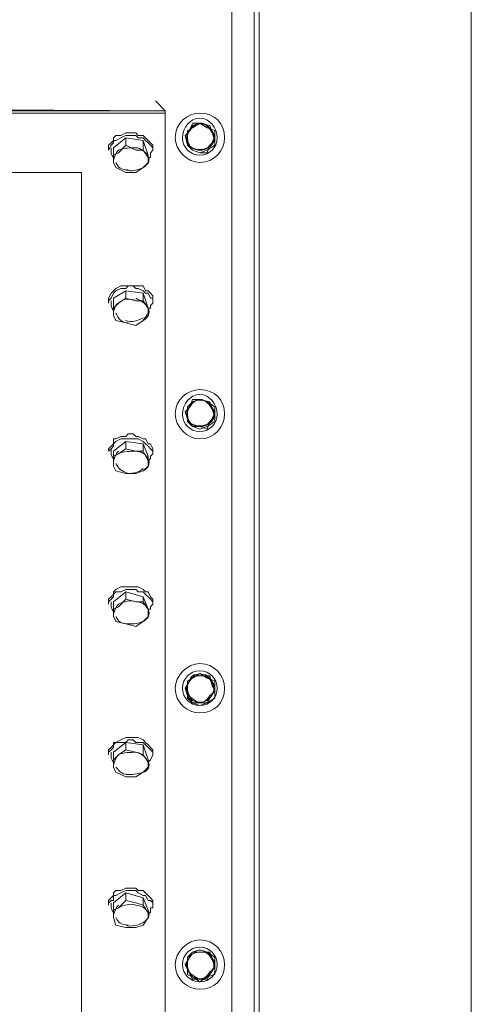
# Model space of a CAD drawing. Header units: millimetres. Extents: x -300186 to 535068, y -28581 to 763298.
# Tile 261 of 405: x 13508 to 13724, y 190261 to 190731. Entities that reach past the tile are written whole.
import ezdxf

# ---------------------------------------------------------------- set-up
doc = ezdxf.new("R2010")
doc.units = ezdxf.units.MM
doc.header["$LTSCALE"] = 10
doc.layers.add('koty', color=6, linetype='Continuous', lineweight=9)
doc.layers.add('NS_tenka', color=252, linetype='Continuous', lineweight=18)
doc.layers.add('popisky', color=6, linetype='Continuous')

# ---------------------------------------------------------------- blocks, each defined once
blk = doc.blocks.new('A$C12ac11e3')
at = {"layer": 'NS_tenka'}
for p, q in [((64.67, 3786.46), (64.67, 5357.31)), ((54.06, 3764.07), (54.06, 4814.05)), ((54.06, 3764.07), (54.06, 4814.05)), ((67.03, 3731.07), (67.03, 4789.31)), ((168.37, 4704.46), (168.37, 3817.1)), ((-914.61, 4290.83), (22.25, 4286.12)), ((22.25, 4286.12), (17.53, 4290.83)), ((-909.89, 4286.12), (22.25, 4286.12)), ((-909.89, 4284.94), (22.25, 4284.94)), ((22.25, 4284.94), (-909.89, 4284.94)), ((5.75, 4286.12), (1.04, 4286.12)), ((1.04, 4286.12), (1.04, 4286.12)), ((1.04, 4286.12), (1.04, 4286.12)), ((10.46, 4286.12), (5.75, 4286.12)), ((10.46, 4286.12), (10.46, 4286.12)), ((10.46, 4286.12), (10.46, 4286.12)), ((22.25, 4286.12), (22.25, 4284.94)), ((22.25, 4284.94), (22.25, 4284.94)), ((22.25, 3819.46), (22.25, 4284.94)), ((35.21, 4280.22), (34.03, 4276.69)), ((38.75, 4280.22), (35.21, 4277.87)), ((38.75, 4280.22), (35.21, 4280.22)), ((42.28, 4277.87), (38.75, 4280.22)), ((43.46, 4279.05), (38.75, 4280.22)), ((44.64, 4275.51), (43.46, 4279.05)), ((-2.5, 4273.15), (-1.32, 4274.33)), ((-1.32, 4274.33), (1.04, 4274.33)), ((1.04, 4274.33), (3.39, 4275.51)), ((1.04, 4273.15), (3.39, 4274.33)), ((3.39, 4275.51), (4.57, 4275.51)), ((3.39, 4274.33), (4.57, 4274.33)), ((4.57, 4275.51), (6.93, 4275.51)), ((4.57, 4274.33), (6.93, 4274.33)), ((6.93, 4275.51), (8.11, 4275.51)), ((6.93, 4274.33), (8.11, 4274.33)), ((8.11, 4275.51), (9.28, 4274.33)), ((8.11, 4274.33), (9.28, 4273.15)), ((9.28, 4274.33), (11.64, 4274.33)), ((11.64, 4274.33), (12.82, 4273.15)), ((34.03, 4276.69), (31.67, 4274.33)), ((31.67, 4274.33), (32.85, 4269.62)), ((35.21, 4277.87), (32.85, 4276.69)), ((32.85, 4276.69), (32.85, 4273.15)), ((45.82, 4276.69), (42.28, 4277.87)), ((45.82, 4271.97), (44.64, 4275.51)), ((45.82, 4273.15), (45.82, 4276.69)), ((-4.86, 4269.62), (-3.68, 4270.8)), ((-4.86, 4267.26), (-3.68, 4269.62)), ((-4.86, 4268.44), (-4.86, 4269.62)), ((-3.68, 4270.8), (-2.5, 4271.97)), ((-3.68, 4269.62), (-2.5, 4270.8)), ((-2.5, 4268.44), (3.39, 4273.15)), ((-2.5, 4271.97), (-2.5, 4273.15)), ((-2.5, 4270.8), (-2.5, 4271.97)), ((-2.5, 4271.97), (-1.32, 4271.97)), ((-1.32, 4271.97), (1.04, 4273.15)), ((3.39, 4269.62), (-0.14, 4266.08)), ((3.39, 4273.15), (3.39, 4269.62)), ((3.39, 4273.15), (11.64, 4271.97)), ((8.11, 4267.26), (3.39, 4269.62)), ((3.39, 4269.62), (3.39, 4269.62)), ((9.28, 4273.15), (11.64, 4273.15)), ((11.64, 4273.15), (12.82, 4271.97)), ((11.64, 4271.97), (11.64, 4267.26)), ((11.64, 4271.97), (14, 4264.9)), ((12.82, 4273.15), (14, 4271.97)), ((12.82, 4271.97), (14, 4270.8)), ((14, 4271.97), (15.18, 4270.8)), ((14, 4270.8), (15.18, 4269.62)), ((15.18, 4270.8), (16.35, 4269.62)), ((15.18, 4269.62), (16.35, 4268.44)), ((16.35, 4269.62), (16.35, 4268.44)), ((32.85, 4273.15), (32.85, 4269.62)), ((32.85, 4269.62), (35.21, 4267.26)), ((32.85, 4269.62), (35.21, 4267.26)), ((42.28, 4267.26), (45.82, 4269.62)), ((42.28, 4266.08), (43.46, 4269.62)), ((43.46, 4269.62), (45.82, 4271.97)), ((45.82, 4269.62), (45.82, 4273.15)), ((-4.86, 4268.44), (-4.86, 4267.26)), ((-4.86, 4267.26), (-4.86, 4267.26)), ((-2.5, 4264.9), (-2.5, 4268.44)), ((-0.14, 4266.08), (-2.5, 4264.9)), ((-2.5, 4264.9), (-2.5, 4261.37)), ((11.64, 4267.26), (8.11, 4267.26)), ((14, 4263.73), (11.64, 4267.26)), ((11.64, 4267.26), (11.64, 4267.26)), ((14, 4264.9), (14, 4261.37)), ((16.35, 4267.26), (15.18, 4266.08)), ((15.18, 4266.08), (15.18, 4263.73)), ((16.35, 4267.26), (16.35, 4268.44)), ((16.35, 4268.44), (16.35, 4268.44)), ((16.35, 4268.44), (16.35, 4267.26)), ((35.21, 4267.26), (38.75, 4266.08)), ((35.21, 4267.26), (38.75, 4266.08)), ((38.75, 4266.08), (42.28, 4267.26)), ((38.75, 4266.08), (42.28, 4266.08)), ((-2.5, 4261.37), (-2.5, 4261.37)), ((-2.5, 4261.37), (-1.32, 4259.01)), ((11.64, 4259.01), (14, 4261.37)), ((14, 4261.37), (14, 4263.73)), ((15.18, 4263.73), (14, 4263.73)), ((14, 4261.37), (14, 4261.37)), ((-17.82, 4256.65), (-869.83, 4256.65)), ((-17.82, 3847.74), (-17.82, 4256.65)), ((-1.32, 4259.01), (3.39, 4256.65)), ((3.39, 4256.65), (8.11, 4256.65)), ((8.11, 4256.65), (11.64, 4259.01)), ((-3.68, 4198.91), (-2.5, 4200.09)), ((-2.5, 4200.09), (-1.32, 4201.27)), ((-2.5, 4196.55), (3.39, 4200.09)), ((-2.5, 4198.91), (-1.32, 4200.09)), ((-2.5, 4200.09), (-2.5, 4200.09)), ((-1.32, 4201.27), (1.04, 4202.45)), ((-1.32, 4200.09), (1.04, 4201.27)), ((1.04, 4202.45), (3.39, 4202.45)), ((1.04, 4201.27), (3.39, 4201.27)), ((3.39, 4201.27), (4.57, 4202.45)), ((3.39, 4202.45), (4.57, 4202.45)), ((3.39, 4200.09), (3.39, 4196.55)), ((3.39, 4200.09), (11.64, 4198.91)), ((4.57, 4202.45), (6.93, 4202.45)), ((4.57, 4202.45), (6.93, 4202.45)), ((6.93, 4202.45), (8.11, 4201.27)), ((6.93, 4202.45), (8.11, 4202.45)), ((8.11, 4202.45), (9.28, 4202.45)), ((8.11, 4201.27), (9.28, 4201.27)), ((9.28, 4202.45), (11.64, 4202.45)), ((9.28, 4201.27), (11.64, 4200.09)), ((11.64, 4202.45), (12.82, 4200.09)), ((11.64, 4200.09), (12.82, 4198.91)), ((12.82, 4200.09), (14, 4200.09)), ((14, 4200.09), (15.18, 4198.91)), ((-4.86, 4196.55), (-3.68, 4198.91)), ((-4.86, 4196.55), (-4.86, 4194.2)), ((-4.86, 4195.38), (-3.68, 4196.55)), ((-4.86, 4196.55), (-4.86, 4196.55)), ((-3.68, 4196.55), (-2.5, 4198.91)), ((-2.5, 4198.91), (-2.5, 4198.91)), ((-2.5, 4191.84), (-2.5, 4196.55)), ((3.39, 4196.55), (-0.14, 4194.2)), ((8.11, 4195.38), (3.39, 4196.55)), ((3.39, 4196.55), (3.39, 4196.55)), ((11.64, 4195.38), (8.11, 4195.38)), ((11.64, 4198.91), (11.64, 4195.38)), ((11.64, 4198.91), (14, 4191.84)), ((14, 4191.84), (11.64, 4195.38)), ((11.64, 4195.38), (11.64, 4195.38)), ((12.82, 4198.91), (14, 4198.91)), ((14, 4198.91), (15.18, 4196.55)), ((15.18, 4198.91), (16.35, 4197.73)), ((15.18, 4196.55), (16.35, 4196.55)), ((16.35, 4197.73), (16.35, 4196.55)), ((16.35, 4194.2), (16.35, 4196.55)), ((16.35, 4196.55), (16.35, 4196.55)), ((16.35, 4196.55), (16.35, 4194.2)), ((-4.86, 4194.2), (-4.86, 4194.2)), ((-0.14, 4194.2), (-2.5, 4191.84)), ((-2.5, 4191.84), (-2.5, 4188.31)), ((14, 4191.84), (14, 4189.48)), ((14, 4189.48), (14, 4191.84)), ((15.18, 4191.84), (14, 4191.84)), ((16.35, 4194.2), (15.18, 4193.02)), ((15.18, 4193.02), (15.18, 4191.84)), ((-2.5, 4188.31), (-2.5, 4188.31)), ((-2.5, 4188.31), (-1.32, 4185.95)), ((-1.32, 4185.95), (3.39, 4184.77)), ((8.11, 4183.59), (11.64, 4185.95)), ((11.64, 4185.95), (14, 4189.48)), ((14, 4189.48), (14, 4189.48)), ((3.39, 4184.77), (8.11, 4183.59)), ((35.21, 4148.24), (34.03, 4144.7)), ((38.75, 4148.24), (35.21, 4147.06)), ((38.75, 4148.24), (35.21, 4148.24)), ((42.28, 4147.06), (38.75, 4148.24)), ((43.46, 4147.06), (38.75, 4148.24)), ((34.03, 4144.7), (31.67, 4142.35)), ((35.21, 4147.06), (32.85, 4144.7)), ((32.85, 4144.7), (32.85, 4141.17)), ((45.82, 4144.7), (42.28, 4147.06)), ((44.64, 4143.53), (43.46, 4147.06)), ((45.82, 4139.99), (44.64, 4143.53)), ((45.82, 4141.17), (45.82, 4144.7)), ((31.67, 4142.35), (32.85, 4138.81)), ((32.85, 4141.17), (32.85, 4137.63)), ((32.85, 4138.81), (35.21, 4135.28)), ((43.46, 4137.63), (45.82, 4139.99)), ((45.82, 4137.63), (45.82, 4141.17)), ((32.85, 4137.63), (35.21, 4135.28)), ((35.21, 4135.28), (38.75, 4134.1)), ((35.21, 4135.28), (38.75, 4135.28)), ((38.75, 4134.1), (42.28, 4135.28)), ((38.75, 4135.28), (42.28, 4134.1)), ((42.28, 4135.28), (45.82, 4137.63)), ((42.28, 4134.1), (43.46, 4137.63)), ((-2.5, 4127.03), (-2.5, 4129.38)), ((-2.5, 4129.38), (-1.32, 4129.38)), ((-1.32, 4129.38), (1.04, 4130.56)), ((-1.32, 4128.21), (1.04, 4129.38)), ((1.04, 4130.56), (3.39, 4130.56)), ((1.04, 4129.38), (3.39, 4129.38)), ((3.39, 4130.56), (4.57, 4131.74)), ((3.39, 4129.38), (4.57, 4129.38)), ((4.57, 4131.74), (6.93, 4131.74)), ((4.57, 4129.38), (6.93, 4129.38)), ((6.93, 4131.74), (8.11, 4130.56)), ((6.93, 4129.38), (8.11, 4129.38)), ((8.11, 4130.56), (9.28, 4130.56)), ((8.11, 4129.38), (9.28, 4129.38)), ((9.28, 4130.56), (11.64, 4129.38)), ((9.28, 4129.38), (11.64, 4128.21)), ((11.64, 4129.38), (12.82, 4129.38)), ((12.82, 4129.38), (14, 4127.03)), ((-4.86, 4124.67), (-3.68, 4125.85)), ((-4.86, 4123.49), (-3.68, 4124.67)), ((-4.86, 4123.49), (-4.86, 4124.67)), ((-3.68, 4125.85), (-2.5, 4127.03)), ((-3.68, 4124.67), (-2.5, 4125.85)), ((-2.5, 4123.49), (3.39, 4128.21)), ((-2.5, 4127.03), (-1.32, 4128.21)), ((-2.5, 4125.85), (-2.5, 4127.03)), ((3.39, 4124.67), (-0.14, 4122.31)), ((3.39, 4128.21), (3.39, 4124.67)), ((3.39, 4128.21), (11.64, 4127.03)), ((8.11, 4123.49), (3.39, 4124.67)), ((3.39, 4124.67), (3.39, 4124.67)), ((11.64, 4128.21), (12.82, 4127.03)), ((11.64, 4127.03), (11.64, 4123.49)), ((11.64, 4127.03), (14, 4121.14)), ((12.82, 4127.03), (14, 4125.85)), ((14, 4127.03), (15.18, 4127.03)), ((14, 4125.85), (15.18, 4124.67)), ((15.18, 4127.03), (16.35, 4124.67)), ((15.18, 4124.67), (16.35, 4123.49)), ((16.35, 4124.67), (16.35, 4123.49)), ((-4.86, 4123.49), (-4.86, 4123.49)), ((-4.86, 4123.49), (-4.86, 4123.49)), ((-2.5, 4121.14), (-2.5, 4123.49)), ((-0.14, 4122.31), (-2.5, 4121.14)), ((-2.5, 4121.14), (-2.5, 4116.42)), ((11.64, 4123.49), (8.11, 4123.49)), ((14, 4118.78), (11.64, 4123.49)), ((11.64, 4123.49), (11.64, 4123.49)), ((14, 4121.14), (14, 4116.42)), ((15.18, 4119.96), (14, 4118.78)), ((16.35, 4122.31), (15.18, 4121.14)), ((15.18, 4121.14), (15.18, 4119.96)), ((16.35, 4123.49), (16.35, 4123.49)), ((16.35, 4123.49), (16.35, 4123.49)), ((16.35, 4123.49), (16.35, 4122.31)), ((-2.5, 4116.42), (-2.5, 4116.42)), ((-2.5, 4116.42), (-1.32, 4114.06)), ((11.64, 4114.06), (14, 4116.42)), ((14, 4116.42), (14, 4118.78)), ((14, 4116.42), (14, 4116.42)), ((-1.32, 4114.06), (3.39, 4112.89)), ((3.39, 4112.89), (8.11, 4112.89)), ((8.11, 4112.89), (11.64, 4114.06)), ((-1.32, 4057.5), (1.04, 4058.68)), ((1.04, 4058.68), (3.39, 4058.68)), ((3.39, 4058.68), (4.57, 4058.68)), ((4.57, 4058.68), (6.93, 4058.68)), ((6.93, 4058.68), (8.11, 4058.68)), ((8.11, 4058.68), (9.28, 4058.68)), ((9.28, 4058.68), (11.64, 4057.5)), ((-4.86, 4052.79), (-3.68, 4053.96)), ((-3.68, 4053.96), (-2.5, 4055.14)), ((-3.68, 4052.79), (-2.5, 4053.96)), ((-2.5, 4056.32), (-1.32, 4057.5)), ((-2.5, 4051.61), (3.39, 4056.32)), ((-2.5, 4055.14), (-1.32, 4056.32)), ((-2.5, 4055.14), (-2.5, 4056.32)), ((-2.5, 4053.96), (-2.5, 4055.14)), ((-1.32, 4056.32), (1.04, 4056.32)), ((1.04, 4056.32), (3.39, 4057.5)), ((3.39, 4057.5), (4.57, 4057.5)), ((3.39, 4056.32), (3.39, 4052.79)), ((3.39, 4056.32), (11.64, 4053.96)), ((4.57, 4057.5), (6.93, 4057.5)), ((6.93, 4057.5), (8.11, 4057.5)), ((8.11, 4057.5), (9.28, 4056.32)), ((9.28, 4056.32), (11.64, 4056.32)), ((11.64, 4057.5), (12.82, 4056.32)), ((11.64, 4056.32), (12.82, 4055.14)), ((11.64, 4053.96), (11.64, 4051.61)), ((11.64, 4053.96), (14, 4048.07)), ((12.82, 4056.32), (14, 4056.32)), ((12.82, 4055.14), (14, 4053.96)), ((14, 4056.32), (15.18, 4053.96)), ((14, 4053.96), (15.18, 4052.79)), ((15.18, 4053.96), (16.35, 4052.79)), ((-4.86, 4051.61), (-3.68, 4052.79)), ((-4.86, 4051.61), (-4.86, 4052.79)), ((-4.86, 4051.61), (-4.86, 4050.43)), ((-4.86, 4050.43), (-4.86, 4050.43)), ((-2.5, 4048.07), (-2.5, 4051.61)), ((-0.14, 4049.25), (-2.5, 4048.07)), ((3.39, 4052.79), (-0.14, 4049.25)), ((8.11, 4051.61), (3.39, 4052.79)), ((3.39, 4052.79), (3.39, 4052.79)), ((11.64, 4051.61), (8.11, 4051.61)), ((14, 4048.07), (11.64, 4051.61)), ((11.64, 4051.61), (11.64, 4051.61)), ((15.18, 4052.79), (16.35, 4051.61)), ((16.35, 4050.43), (15.18, 4049.25)), ((15.18, 4049.25), (15.18, 4048.07)), ((16.35, 4052.79), (16.35, 4051.61)), ((16.35, 4050.43), (16.35, 4051.61)), ((16.35, 4051.61), (16.35, 4051.61)), ((16.35, 4051.61), (16.35, 4050.43)), ((-2.5, 4048.07), (-2.5, 4044.54)), ((-2.5, 4044.54), (-2.5, 4044.54)), ((-2.5, 4044.54), (-1.32, 4042.18)), ((11.64, 4042.18), (14, 4044.54)), ((14, 4048.07), (14, 4044.54)), ((14, 4044.54), (14, 4048.07)), ((15.18, 4048.07), (14, 4048.07)), ((14, 4044.54), (14, 4044.54)), ((-1.32, 4042.18), (3.39, 4041)), ((3.39, 4041), (8.11, 4039.82)), ((8.11, 4039.82), (11.64, 4042.18)), ((35.21, 4016.26), (34.03, 4013.9)), ((38.75, 4017.43), (35.21, 4015.08)), ((38.75, 4016.26), (35.21, 4016.26)), ((42.28, 4015.08), (38.75, 4017.43)), ((43.46, 4016.26), (38.75, 4016.26)), ((44.64, 4011.54), (43.46, 4016.26)), ((34.03, 4013.9), (31.67, 4010.36)), ((35.21, 4015.08), (32.85, 4013.9)), ((32.85, 4013.9), (32.85, 4010.36)), ((45.82, 4013.9), (42.28, 4015.08)), ((45.82, 4009.18), (44.64, 4011.54)), ((45.82, 4010.36), (45.82, 4013.9)), ((31.67, 4010.36), (32.85, 4006.83)), ((32.85, 4010.36), (32.85, 4005.65)), ((32.85, 4006.83), (35.21, 4003.29)), ((43.46, 4005.65), (45.82, 4009.18)), ((45.82, 4005.65), (45.82, 4010.36)), ((32.85, 4005.65), (35.21, 4003.29)), ((35.21, 4003.29), (38.75, 4002.11)), ((35.21, 4003.29), (38.75, 4003.29)), ((38.75, 4002.11), (42.28, 4003.29)), ((38.75, 4003.29), (42.28, 4003.29)), ((42.28, 4003.29), (45.82, 4005.65)), ((42.28, 4003.29), (43.46, 4005.65)), ((-3.68, 3982.08), (-2.5, 3983.26)), ((-2.5, 3979.72), (3.39, 3984.44)), ((-2.5, 3983.26), (-1.32, 3984.44)), ((-2.5, 3983.26), (-2.5, 3984.44)), ((-2.5, 3984.44), (-1.32, 3984.44)), ((-2.5, 3982.08), (-2.5, 3983.26)), ((-1.32, 3984.44), (1.04, 3985.62)), ((-1.32, 3984.44), (1.04, 3984.44)), ((1.04, 3985.62), (3.39, 3986.79)), ((1.04, 3984.44), (3.39, 3984.44)), ((3.39, 3986.79), (4.57, 3986.79)), ((3.39, 3984.44), (4.57, 3985.62)), ((3.39, 3984.44), (3.39, 3980.9)), ((3.39, 3984.44), (11.64, 3983.26)), ((4.57, 3986.79), (6.93, 3986.79)), ((4.57, 3985.62), (6.93, 3985.62)), ((6.93, 3986.79), (8.11, 3986.79)), ((6.93, 3985.62), (8.11, 3984.44)), ((8.11, 3986.79), (9.28, 3986.79)), ((8.11, 3984.44), (9.28, 3984.44)), ((9.28, 3986.79), (11.64, 3985.62)), ((9.28, 3984.44), (11.64, 3984.44)), ((11.64, 3985.62), (12.82, 3984.44)), ((11.64, 3984.44), (12.82, 3983.26)), ((11.64, 3983.26), (11.64, 3978.55)), ((11.64, 3983.26), (14, 3976.19)), ((12.82, 3984.44), (14, 3983.26)), ((12.82, 3983.26), (14, 3982.08)), ((14, 3983.26), (15.18, 3982.08)), ((-4.86, 3980.9), (-3.68, 3982.08)), ((-4.86, 3979.72), (-3.68, 3980.9)), ((-4.86, 3979.72), (-4.86, 3980.9)), ((-4.86, 3979.72), (-4.86, 3978.55)), ((-4.86, 3978.55), (-4.86, 3978.55)), ((-3.68, 3980.9), (-2.5, 3982.08)), ((-2.5, 3976.19), (-2.5, 3979.72)), ((-0.14, 3978.55), (-2.5, 3976.19)), ((3.39, 3980.9), (-0.14, 3978.55)), ((8.11, 3979.72), (3.39, 3980.9)), ((3.39, 3980.9), (3.39, 3980.9)), ((11.64, 3978.55), (8.11, 3979.72)), ((14, 3975.01), (11.64, 3978.55)), ((11.64, 3978.55), (11.64, 3978.55)), ((14, 3982.08), (15.18, 3980.9)), ((15.18, 3982.08), (16.35, 3980.9)), ((15.18, 3980.9), (16.35, 3979.72)), ((16.35, 3978.55), (15.18, 3976.19)), ((16.35, 3980.9), (16.35, 3979.72)), ((16.35, 3978.55), (16.35, 3979.72)), ((16.35, 3979.72), (16.35, 3979.72)), ((16.35, 3979.72), (16.35, 3978.55)), ((-2.5, 3976.19), (-2.5, 3972.65)), ((14, 3976.19), (14, 3972.65)), ((15.18, 3976.19), (14, 3975.01)), ((14, 3972.65), (14, 3975.01)), ((15.18, 3976.19), (15.18, 3976.19)), ((-2.5, 3972.65), (-2.5, 3972.65)), ((-2.5, 3972.65), (-1.32, 3970.3)), ((-1.32, 3970.3), (3.39, 3967.94)), ((8.11, 3967.94), (11.64, 3970.3)), ((11.64, 3970.3), (14, 3972.65)), ((14, 3972.65), (14, 3972.65)), ((3.39, 3967.94), (8.11, 3967.94)), ((-2.5, 3912.55), (-1.32, 3913.73)), ((-2.5, 3907.84), (3.39, 3912.55)), ((-2.5, 3911.37), (-2.5, 3912.55)), ((-1.32, 3913.73), (1.04, 3913.73)), ((-1.32, 3911.37), (1.04, 3912.55)), ((1.04, 3913.73), (3.39, 3914.91)), ((1.04, 3912.55), (3.39, 3913.73)), ((3.39, 3914.91), (4.57, 3914.91)), ((3.39, 3913.73), (4.57, 3913.73)), ((3.39, 3912.55), (3.39, 3909.02)), ((3.39, 3912.55), (11.64, 3910.2)), ((4.57, 3914.91), (6.93, 3914.91)), ((4.57, 3913.73), (6.93, 3913.73)), ((6.93, 3914.91), (8.11, 3914.91)), ((6.93, 3913.73), (8.11, 3913.73)), ((8.11, 3914.91), (9.28, 3913.73)), ((8.11, 3913.73), (9.28, 3912.55)), ((9.28, 3913.73), (11.64, 3913.73)), ((9.28, 3912.55), (11.64, 3911.37)), ((11.64, 3913.73), (12.82, 3912.55)), ((12.82, 3912.55), (14, 3911.37)), ((-4.86, 3909.02), (-3.68, 3910.2)), ((-4.86, 3907.84), (-3.68, 3909.02)), ((-4.86, 3907.84), (-4.86, 3909.02)), ((-4.86, 3907.84), (-4.86, 3906.66)), ((-3.68, 3910.2), (-2.5, 3911.37)), ((-3.68, 3909.02), (-2.5, 3909.02)), ((-2.5, 3909.02), (-2.5, 3911.37)), ((-2.5, 3911.37), (-1.32, 3911.37)), ((-2.5, 3904.3), (-2.5, 3907.84)), ((3.39, 3909.02), (-0.14, 3905.48)), ((8.11, 3907.84), (3.39, 3909.02)), ((3.39, 3909.02), (3.39, 3909.02)), ((11.64, 3906.66), (8.11, 3907.84)), ((11.64, 3911.37), (12.82, 3911.37)), ((11.64, 3910.2), (11.64, 3906.66)), ((11.64, 3910.2), (14, 3904.3)), ((12.82, 3911.37), (14, 3909.02)), ((14, 3911.37), (15.18, 3910.2)), ((14, 3909.02), (15.18, 3909.02)), ((15.18, 3910.2), (16.35, 3909.02)), ((15.18, 3909.02), (16.35, 3907.84)), ((16.35, 3909.02), (16.35, 3907.84)), ((16.35, 3906.66), (16.35, 3907.84)), ((16.35, 3907.84), (16.35, 3907.84)), ((16.35, 3907.84), (16.35, 3905.48)), ((-4.86, 3906.66), (-4.86, 3906.66)), ((-0.14, 3905.48), (-2.5, 3904.3)), ((-2.5, 3904.3), (-2.5, 3900.77)), ((14, 3903.13), (11.64, 3906.66)), ((11.64, 3906.66), (11.64, 3906.66)), ((14, 3904.3), (14, 3900.77)), ((14, 3900.77), (14, 3903.13)), ((15.18, 3903.13), (14, 3903.13)), ((16.35, 3905.48), (15.18, 3905.48)), ((15.18, 3905.48), (15.18, 3903.13)), ((-2.5, 3900.77), (-2.5, 3900.77)), ((-2.5, 3900.77), (-1.32, 3897.23)), ((11.64, 3897.23), (14, 3900.77)), ((14, 3900.77), (14, 3900.77)), ((-1.32, 3897.23), (3.39, 3896.06)), ((3.39, 3896.06), (8.11, 3896.06)), ((8.11, 3896.06), (11.64, 3897.23)), ((35.21, 3884.27), (32.85, 3881.91)), ((35.21, 3884.27), (34.03, 3881.91)), ((38.75, 3885.45), (35.21, 3884.27)), ((38.75, 3884.27), (35.21, 3884.27)), ((42.28, 3884.27), (38.75, 3885.45)), ((43.46, 3884.27), (38.75, 3884.27)), ((45.82, 3881.91), (42.28, 3884.27)), ((44.64, 3880.74), (43.46, 3884.27)), ((34.03, 3881.91), (31.67, 3878.38)), ((32.85, 3881.91), (32.85, 3878.38)), ((45.82, 3877.2), (44.64, 3880.74)), ((45.82, 3878.38), (45.82, 3881.91)), ((31.67, 3878.38), (32.85, 3876.02)), ((32.85, 3878.38), (32.85, 3873.66)), ((32.85, 3876.02), (35.21, 3871.31)), ((43.46, 3873.66), (45.82, 3877.2)), ((45.82, 3873.66), (45.82, 3878.38)), ((32.85, 3873.66), (35.21, 3872.49)), ((35.21, 3872.49), (38.75, 3870.13)), ((35.21, 3871.31), (38.75, 3871.31)), ((38.75, 3870.13), (42.28, 3872.49)), ((38.75, 3871.31), (42.28, 3871.31)), ((42.28, 3872.49), (45.82, 3873.66)), ((42.28, 3871.31), (43.46, 3873.66))]:
    blk.add_line(p, q, dxfattribs=at)
for points in [[(50.53, 4273.15), (50.53, 4280.22), (45.82, 4284.94), (38.75, 4284.94), (38.75, 4284.94), (32.85, 4284.94), (26.96, 4280.22), (26.96, 4273.15), (26.96, 4273.15), (26.96, 4267.26), (32.85, 4261.37), (38.75, 4261.37), (38.75, 4261.37), (45.82, 4261.37), (50.53, 4267.26), (50.53, 4273.15)], [(46.99, 4273.15), (46.99, 4277.87), (43.46, 4282.58), (38.75, 4282.58), (38.75, 4282.58), (34.03, 4282.58), (30.5, 4277.87), (30.5, 4273.15), (30.5, 4273.15), (30.5, 4268.44), (34.03, 4264.9), (38.75, 4264.9), (38.75, 4264.9), (43.46, 4264.9), (46.99, 4268.44), (46.99, 4273.15)], [(50.53, 4141.17), (50.53, 4148.24), (45.82, 4152.95), (38.75, 4152.95), (38.75, 4152.95), (32.85, 4152.95), (26.96, 4148.24), (26.96, 4141.17), (26.96, 4141.17), (26.96, 4135.28), (32.85, 4129.38), (38.75, 4129.38), (38.75, 4129.38), (45.82, 4129.38), (50.53, 4135.28), (50.53, 4141.17)], [(50.53, 4141.17), (50.53, 4148.24), (45.82, 4152.95), (38.75, 4152.95), (38.75, 4152.95), (32.85, 4152.95), (26.96, 4148.24), (26.96, 4141.17), (26.96, 4141.17), (26.96, 4135.28), (32.85, 4129.38), (38.75, 4129.38), (38.75, 4129.38), (45.82, 4129.38), (50.53, 4135.28), (50.53, 4141.17)], [(46.99, 4141.17), (46.99, 4145.88), (43.46, 4150.6), (38.75, 4150.6), (38.75, 4150.6), (34.03, 4150.6), (30.5, 4145.88), (30.5, 4141.17), (30.5, 4141.17), (30.5, 4136.46), (34.03, 4132.92), (38.75, 4132.92), (38.75, 4132.92), (43.46, 4132.92), (46.99, 4136.46), (46.99, 4141.17)], [(46.99, 4141.17), (46.99, 4145.88), (43.46, 4150.6), (38.75, 4150.6), (38.75, 4150.6), (34.03, 4150.6), (30.5, 4145.88), (30.5, 4141.17), (30.5, 4141.17), (30.5, 4136.46), (34.03, 4132.92), (38.75, 4132.92), (38.75, 4132.92), (43.46, 4132.92), (46.99, 4136.46), (46.99, 4141.17)], [(50.53, 4010.36), (50.53, 4016.26), (45.82, 4022.15), (38.75, 4022.15), (38.75, 4022.15), (32.85, 4022.15), (26.96, 4016.26), (26.96, 4010.36), (26.96, 4010.36), (26.96, 4003.29), (32.85, 3998.58), (38.75, 3998.58), (38.75, 3998.58), (45.82, 3998.58), (50.53, 4003.29), (50.53, 4010.36)], [(50.53, 4010.36), (50.53, 4016.26), (45.82, 4022.15), (38.75, 4022.15), (38.75, 4022.15), (32.85, 4022.15), (26.96, 4016.26), (26.96, 4010.36), (26.96, 4010.36), (26.96, 4003.29), (32.85, 3998.58), (38.75, 3998.58), (38.75, 3998.58), (45.82, 3998.58), (50.53, 4003.29), (50.53, 4010.36)], [(46.99, 4010.36), (46.99, 4015.08), (43.46, 4018.61), (38.75, 4018.61), (38.75, 4018.61), (34.03, 4018.61), (30.5, 4015.08), (30.5, 4010.36), (30.5, 4010.36), (30.5, 4005.65), (34.03, 4002.11), (38.75, 4002.11), (38.75, 4002.11), (43.46, 4002.11), (46.99, 4005.65), (46.99, 4010.36)], [(46.99, 4010.36), (46.99, 4015.08), (43.46, 4018.61), (38.75, 4018.61), (38.75, 4018.61), (34.03, 4018.61), (30.5, 4015.08), (30.5, 4010.36), (30.5, 4010.36), (30.5, 4005.65), (34.03, 4002.11), (38.75, 4002.11), (38.75, 4002.11), (43.46, 4002.11), (46.99, 4005.65), (46.99, 4010.36)], [(50.53, 3878.38), (50.53, 3884.27), (45.82, 3890.16), (38.75, 3890.16), (38.75, 3890.16), (32.85, 3890.16), (26.96, 3884.27), (26.96, 3878.38), (26.96, 3878.38), (26.96, 3871.31), (32.85, 3866.59), (38.75, 3866.59), (38.75, 3866.59), (45.82, 3866.59), (50.53, 3871.31), (50.53, 3878.38)], [(50.53, 3878.38), (50.53, 3884.27), (45.82, 3890.16), (38.75, 3890.16), (38.75, 3890.16), (32.85, 3890.16), (26.96, 3884.27), (26.96, 3878.38), (26.96, 3878.38), (26.96, 3871.31), (32.85, 3866.59), (38.75, 3866.59), (38.75, 3866.59), (45.82, 3866.59), (50.53, 3871.31), (50.53, 3878.38)], [(46.99, 3878.38), (46.99, 3883.09), (43.46, 3886.63), (38.75, 3886.63), (38.75, 3886.63), (34.03, 3886.63), (30.5, 3883.09), (30.5, 3878.38), (30.5, 3878.38), (30.5, 3873.66), (34.03, 3870.13), (38.75, 3870.13), (38.75, 3870.13), (43.46, 3870.13), (46.99, 3873.66), (46.99, 3878.38)], [(46.99, 3878.38), (46.99, 3883.09), (43.46, 3886.63), (38.75, 3886.63), (38.75, 3886.63), (34.03, 3886.63), (30.5, 3883.09), (30.5, 3878.38), (30.5, 3878.38), (30.5, 3873.66), (34.03, 3870.13), (38.75, 3870.13), (38.75, 3870.13), (43.46, 3870.13), (46.99, 3873.66), (46.99, 3878.38)]]:
    blk.add_open_spline(points, degree=3, knots=[0, 0, 0, 0, 0.0625, 0.0625, 0.0625, 0.062501, 0.125, 0.125, 0.125, 0.125001, 0.1875, 0.1875, 0.1875, 0.187501, 1, 1, 1, 1], dxfattribs=at)
for points in [[(35.21, 4279.05), (34.03, 4277.87), (32.85, 4275.51), (32.85, 4273.15)], [(39.92, 4280.22), (37.57, 4280.22), (35.21, 4279.05), (34.03, 4276.69)], [(42.28, 4279.05), (39.92, 4280.22), (37.57, 4280.22), (35.21, 4279.05)], [(44.64, 4275.51), (43.46, 4277.87), (42.28, 4279.05), (39.92, 4280.22)], [(45.82, 4273.15), (45.82, 4275.51), (43.46, 4277.87), (42.28, 4279.05)], [(34.03, 4276.69), (32.85, 4275.51), (31.67, 4273.15), (32.85, 4270.8)], [(43.46, 4269.62), (45.82, 4271.97), (45.82, 4274.33), (44.64, 4275.51)], [(32.85, 4273.15), (32.85, 4270.8), (34.03, 4268.44), (35.21, 4268.44)], [(32.85, 4270.8), (34.03, 4268.44), (36.39, 4267.26), (38.75, 4267.26)], [(38.75, 4267.26), (39.92, 4267.26), (42.28, 4267.26), (43.46, 4269.62)], [(42.28, 4268.44), (43.46, 4268.44), (45.82, 4270.8), (45.82, 4273.15)], [(-3.68, 4268.44), (-3.68, 4266.08), (-3.68, 4264.9), (-2.5, 4263.73)], [(-0.14, 4267.26), (-1.32, 4266.08), (-2.5, 4263.73), (-2.5, 4261.37)], [(8.11, 4268.44), (5.75, 4268.44), (2.21, 4268.44), (-0.14, 4267.26)], [(14, 4264.9), (12.82, 4266.08), (10.46, 4268.44), (8.11, 4268.44)], [(35.21, 4268.44), (37.57, 4267.26), (39.92, 4267.26), (42.28, 4268.44)], [(-1.32, 4261.37), (-0.14, 4259.01), (1.04, 4257.83), (4.57, 4257.83)], [(11.64, 4259.01), (14, 4260.19), (15.18, 4262.55), (14, 4263.73)], [(3.39, 4257.83), (5.75, 4256.65), (9.28, 4257.83), (11.64, 4259.01)], [(-3.68, 4195.38), (-3.68, 4194.2), (-3.68, 4191.84), (-2.5, 4190.66)], [(8.11, 4195.38), (5.75, 4196.55), (2.21, 4196.55), (-0.14, 4194.2)], [(14, 4191.84), (12.82, 4194.2), (10.46, 4195.38), (8.11, 4196.55)], [(-0.14, 4194.2), (-1.32, 4194.2), (-2.5, 4190.66), (-2.5, 4189.48)], [(11.64, 4185.95), (14, 4187.13), (15.18, 4189.48), (14, 4191.84)], [(-1.32, 4189.48), (-0.14, 4187.13), (1.04, 4184.77), (4.57, 4184.77)], [(3.39, 4185.95), (5.75, 4184.77), (9.28, 4185.95), (11.64, 4187.13)], [(39.92, 4148.24), (37.57, 4148.24), (35.21, 4147.06), (34.03, 4144.7)], [(42.28, 4147.06), (39.92, 4148.24), (37.57, 4148.24), (35.21, 4147.06)], [(44.64, 4143.53), (43.46, 4145.88), (42.28, 4147.06), (39.92, 4148.24)], [(34.03, 4144.7), (32.85, 4143.53), (31.67, 4141.17), (32.85, 4138.81)], [(35.21, 4147.06), (34.03, 4145.88), (32.85, 4143.53), (32.85, 4141.17)], [(45.82, 4141.17), (45.82, 4143.53), (43.46, 4145.88), (42.28, 4147.06)], [(43.46, 4137.63), (45.82, 4139.99), (45.82, 4142.35), (44.64, 4143.53)], [(32.85, 4141.17), (32.85, 4138.81), (34.03, 4136.46), (35.21, 4136.46)], [(32.85, 4138.81), (34.03, 4136.46), (36.39, 4135.28), (38.75, 4135.28)], [(42.28, 4136.46), (43.46, 4136.46), (45.82, 4138.81), (45.82, 4141.17)], [(35.21, 4136.46), (37.57, 4135.28), (39.92, 4135.28), (42.28, 4136.46)], [(38.75, 4135.28), (39.92, 4135.28), (42.28, 4135.28), (43.46, 4137.63)], [(-3.68, 4124.67), (-3.68, 4122.31), (-3.68, 4121.14), (-2.5, 4119.96)], [(-0.14, 4123.49), (-1.32, 4122.31), (-2.5, 4119.96), (-2.5, 4117.6)], [(8.11, 4123.49), (5.75, 4123.49), (2.21, 4123.49), (-0.14, 4122.31)], [(14, 4119.96), (12.82, 4122.31), (10.46, 4123.49), (8.11, 4123.49)], [(11.64, 4114.06), (14, 4115.24), (15.18, 4117.6), (14, 4119.96)], [(-1.32, 4117.6), (-0.14, 4115.24), (1.04, 4114.06), (4.57, 4112.89)], [(3.39, 4112.89), (5.75, 4112.89), (9.28, 4112.89), (11.64, 4115.24)], [(-3.68, 4051.61), (-3.68, 4050.43), (-3.68, 4048.07), (-2.5, 4046.89)], [(-0.14, 4050.43), (-1.32, 4049.25), (-2.5, 4046.89), (-2.5, 4044.54)], [(8.11, 4051.61), (5.75, 4052.79), (2.21, 4051.61), (-0.14, 4050.43)], [(14, 4048.07), (12.82, 4050.43), (10.46, 4051.61), (8.11, 4051.61)], [(-1.32, 4044.54), (-0.14, 4042.18), (1.04, 4041), (4.57, 4041)], [(11.64, 4042.18), (14, 4043.36), (15.18, 4045.72), (14, 4048.07)], [(3.39, 4041), (5.75, 4041), (9.28, 4041), (11.64, 4042.18)], [(35.21, 4016.26), (34.03, 4015.08), (32.85, 4012.72), (32.85, 4010.36)], [(39.92, 4016.26), (37.57, 4016.26), (35.21, 4016.26), (34.03, 4013.9)], [(42.28, 4016.26), (39.92, 4017.43), (37.57, 4017.43), (35.21, 4016.26)], [(44.64, 4012.72), (43.46, 4015.08), (42.28, 4016.26), (39.92, 4016.26)], [(45.82, 4010.36), (45.82, 4012.72), (43.46, 4015.08), (42.28, 4016.26)], [(34.03, 4013.9), (32.85, 4012.72), (31.67, 4009.18), (32.85, 4008.01)], [(43.46, 4006.83), (45.82, 4008.01), (45.82, 4010.36), (44.64, 4012.72)], [(32.85, 4010.36), (32.85, 4008.01), (34.03, 4005.65), (35.21, 4004.47)], [(32.85, 4008.01), (34.03, 4005.65), (36.39, 4004.47), (38.75, 4003.29)], [(38.75, 4003.29), (39.92, 4003.29), (42.28, 4004.47), (43.46, 4006.83)], [(42.28, 4004.47), (43.46, 4005.65), (45.82, 4008.01), (45.82, 4010.36)], [(35.21, 4004.47), (37.57, 4003.29), (39.92, 4003.29), (42.28, 4004.47)], [(-3.68, 3979.72), (-3.68, 3977.37), (-3.68, 3976.19), (-2.5, 3975.01)], [(-0.14, 3978.55), (-1.32, 3977.37), (-2.5, 3975.01), (-2.5, 3972.65)], [(8.11, 3979.72), (5.75, 3979.72), (2.21, 3979.72), (-0.14, 3978.55)], [(14, 3975.01), (12.82, 3977.37), (10.46, 3979.72), (8.11, 3979.72)], [(11.64, 3970.3), (14, 3970.3), (15.18, 3973.83), (14, 3975.01)], [(-1.32, 3972.65), (-0.14, 3971.47), (1.04, 3969.12), (4.57, 3969.12)], [(3.39, 3969.12), (5.75, 3969.12), (9.28, 3969.12), (11.64, 3970.3)], [(-3.68, 3907.84), (-3.68, 3906.66), (-3.68, 3904.3), (-2.5, 3903.13)], [(8.11, 3906.66), (5.75, 3907.84), (2.21, 3906.66), (-0.14, 3905.48)], [(-0.14, 3906.66), (-1.32, 3905.48), (-2.5, 3903.13), (-2.5, 3900.77)], [(14, 3903.13), (12.82, 3905.48), (10.46, 3906.66), (8.11, 3906.66)], [(11.64, 3898.41), (14, 3899.59), (15.18, 3901.95), (14, 3904.3)], [(-1.32, 3900.77), (-0.14, 3898.41), (1.04, 3897.23), (4.57, 3897.23)], [(3.39, 3897.23), (5.75, 3896.06), (9.28, 3897.23), (11.64, 3898.41)], [(35.21, 3884.27), (34.03, 3883.09), (32.85, 3880.74), (32.85, 3878.38)], [(39.92, 3884.27), (37.57, 3884.27), (35.21, 3884.27), (34.03, 3881.91)], [(42.28, 3884.27), (39.92, 3885.45), (37.57, 3885.45), (35.21, 3884.27)], [(44.64, 3880.74), (43.46, 3883.09), (42.28, 3884.27), (39.92, 3884.27)], [(45.82, 3878.38), (45.82, 3880.74), (43.46, 3883.09), (42.28, 3884.27)], [(34.03, 3881.91), (32.85, 3880.74), (31.67, 3877.2), (32.85, 3876.02)], [(43.46, 3874.84), (45.82, 3876.02), (45.82, 3878.38), (44.64, 3880.74)], [(32.85, 3878.38), (32.85, 3876.02), (34.03, 3873.66), (35.21, 3872.49)], [(32.85, 3876.02), (34.03, 3873.66), (36.39, 3872.49), (38.75, 3871.31)], [(38.75, 3871.31), (39.92, 3871.31), (42.28, 3872.49), (43.46, 3874.84)], [(42.28, 3872.49), (43.46, 3873.66), (45.82, 3876.02), (45.82, 3878.38)], [(35.21, 3872.49), (37.57, 3871.31), (39.92, 3871.31), (42.28, 3872.49)]]:
    blk.add_open_spline(points, degree=3, dxfattribs=at)
blk = doc.blocks.new('podklad')
at = {"layer": 'koty', "color": 252}
blk.add_blockref('A$C12ac11e3', (138541.33, 448055.96), dxfattribs=at)

msp = doc.modelspace()

# ---------------------------------------------------------------- block references
at = {"layer": 'popisky', "lineweight": -3}
msp.add_blockref('podklad', (-124985.783, -261654.613), dxfattribs=at)

doc.saveas('drawing.dxf')
